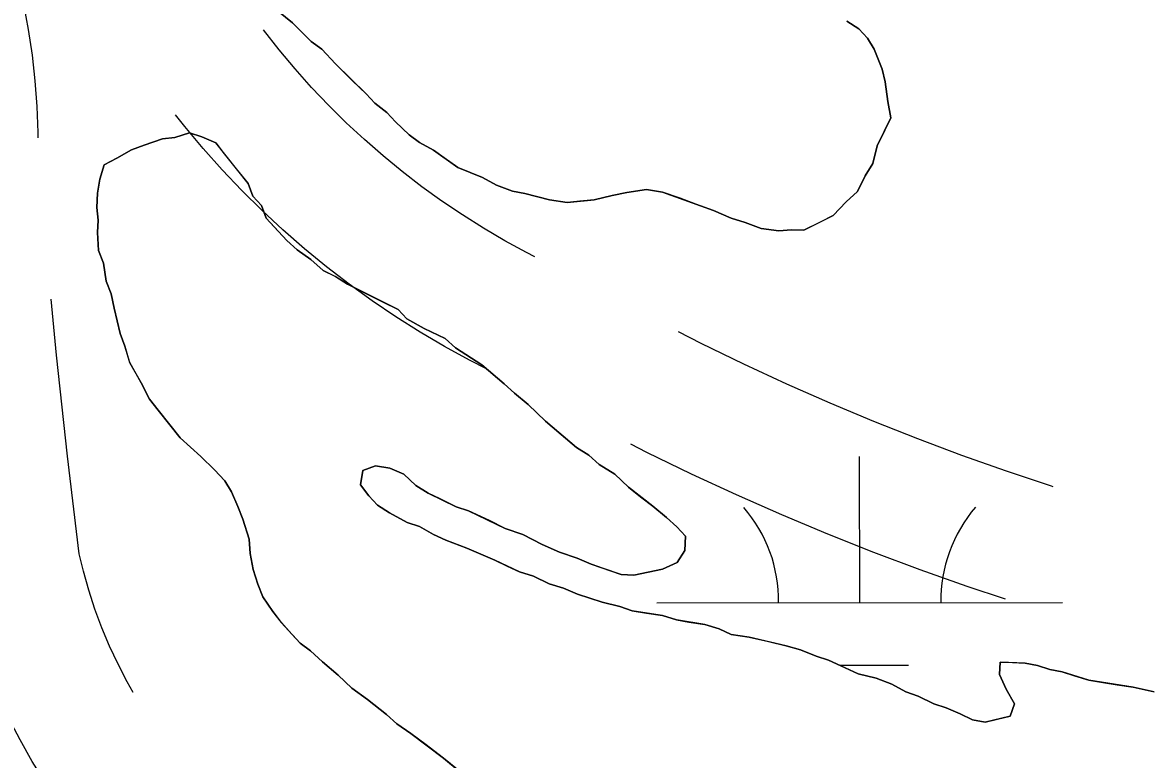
# Model space of a CAD drawing. Extents: x 3297753 to 3335611, y 652252 to 677623.
# Drawn here: x 3314807.9 to 3315086.4, y 670629.6 to 670811.4 of the extents above; entities that cross this region are included whole.
import ezdxf

# ---------------------------------------------------------------- set-up
doc = ezdxf.new("R2010")
doc.units = 0
for name, color, linetype in [('V-RIVR-EDGE', 7, 'Continuous'), ('V-ROAD-CNTR', 7, 'Continuous'), ('V-TOPO-SHOR', 7, 'Continuous'), ('V-WETL-SWMP', 7, 'Continuous')]:
    doc.layers.add(name, color=color, linetype=linetype)

msp = doc.modelspace()

# ---------------------------------------------------------------- linework, layer by layer
at = {"layer": 'V-RIVR-EDGE'}
msp.add_spline([(3319128.45, 669896.06), (3319102.43, 669879.07), (3319066.7, 669858.6), (3318998.74, 669821.54), (3318951.36, 669795.67), (3318909.43, 669773.67), (3318888.84, 669759.37), (3318855.44, 669738.9), (3318784.76, 669700.69), (3318721.46, 669664.78), (3318663.98, 669631.57), (3318611.56, 669602.22), (3318546.3, 669558.18), (3318510.56, 669535.77), (3318467.46, 669512.61), (3318428.61, 669485.17), (3318397.15, 669465.86), (3318376.19, 669455.05), (3318341.63, 669437.3), (3318289.99, 669414.16), (3318221.27, 669382.92), (3318160.71, 669354.37), (3318105.57, 669327.36), (3318072.18, 669313.09), (3318054.32, 669302.28), (3318037.62, 669291.07), (3318008.5, 669278.35), (3317934.74, 669245.57), (3317848.15, 669204.67), (3317778.28, 669175.76), (3317690.15, 669136.42), (3317626.88, 669112.54), (3317574.87, 669094.44), (3317522.09, 669077.89), (3317438.26, 669052.51), (3317361.81, 669030.2), (3317325.33, 669020.99), (3317282.65, 669010.62), (3317240.35, 669001.03), (3317194.96, 668994.94), (3317157.73, 668992.7), (3317125.14, 668988.91), (3317099.93, 668988.19), (3317080.17, 668991.73), (3317051.86, 668995.29), (3317007.27, 668998.12), (3316976.25, 668998.19), (3316933.98, 668997.13), (3316897.13, 668994.12), (3316852.89, 668984.15), (3316825.35, 668979.18), (3316789.64, 668968.41), (3316757.83, 668964.61), (3316689.18, 668960.9), (3316637.21, 668958.7), (3316609.3, 668962.26), (3316564.32, 668966.25), (3316521.67, 668969.46), (3316453.44, 668978.16), (3316408.47, 668983.7), (3316370.87, 668990.77), (3316339.49, 669003.65), (3316308.11, 669017.68), (3316175.59, 669059.12), (3316062.44, 669095.85), (3316008.96, 669111.11), (3315957.45, 669138.77), (3315917.58, 669168.73), (3315889.7, 669185.47), (3315866.09, 669203.76), (3315831.26, 669231.38), (3315800.66, 669249.29), (3315742.55, 669272.71), (3315665.47, 669308.96), (3315570.21, 669365.04), (3315493.16, 669416.03), (3315408.38, 669475.19), (3315304.61, 669540.98), (3315222.53, 669595.48), (3315155.14, 669631.71), (3315081.54, 669664.47), (3315028.85, 669686.32), (3315002.89, 669692.59), (3314990.87, 669694.17), (3314966.07, 669703.92), (3314940.51, 669718.34), (3314918.45, 669734.68), (3314896.78, 669755.67), (3314868.14, 669779.01), (3314813.17, 669818.32), (3314771.76, 669851.38), (3314741.97, 669877.83), (3314699.03, 669923.3), (3314661.54, 669973.42), (3314624.43, 670022.77), (3314598.52, 670050.36), (3314575.3, 670069.81), (3314546.64, 670087.72), (3314523.39, 670093.98), (3314495.48, 670098.32), (3314476.1, 670103.8), (3314467.97, 670107.69), (3314463.32, 670108.87), (3314460.6, 670106.16), (3314446.25, 670107.75), (3314437.35, 670115.53), (3314433.12, 670128.33), (3314431.99, 670143.07), (3314432.42, 670158.97), (3314428.94, 670163.63), (3314421.21, 670172.57), (3314382.1, 670199.43), (3314356.16, 670215), (3314336.41, 670225.14), (3314320.51, 670227.5), (3314307.71, 670227.15), (3314297.63, 670226.01), (3314289.49, 670228.74), (3314284.07, 670233.41), (3314263.58, 670256.34), (3314234.21, 670300.24), (3314210.27, 670339.85), (3314183.99, 670376.37), (3314159.64, 670409.39), (3314121.77, 670464.55), (3314083.9, 670521.65), (3314058.41, 670561.27), (3314047.57, 670571.38), (3314026.29, 670588.89), (3314010.8, 670599.78), (3314004.22, 670603.29), (3313993.75, 670604.48), (3313981.34, 670603.73), (3313978.63, 670604.9), (3313958.88, 670618.91), (3313934.12, 670640.69), (3313892.34, 670683.45), (3313876.5, 670708.7), (3313854.08, 670736.29), (3313826.22, 670759.24), (3313808.02, 670773.25), (3313806.48, 670777.9), (3313803.44, 670800.79), (3313791.12, 670838.05), (3313772.59, 670874.16), (3313744.75, 670904.87), (3313727.33, 670918.48), (3313708.73, 670925.12), (3313696.34, 670933.3), (3313689.78, 670944.95), (3313684.39, 670960.08), (3313677.07, 670978.72), (3313670.11, 670989.59), (3313656.96, 671002.42), (3313636.06, 671018.37), (3313615.56, 671042.86), (3313603.21, 671064.6), (3313592, 671080.53), (3313565.34, 671118.21), (3313548.73, 671146.95), (3313542.16, 671155.89), (3313529.39, 671167.94), (3313523.99, 671178.43), (3313524.03, 671193.94), (3313519.42, 671213.73), (3313509.42, 671244.78), (3313493.98, 671276.23), (3313469.64, 671310.8), (3313446.46, 671348.09), (3313425.21, 671380.72), (3313399.72, 671423.82), (3313367.28, 671477.81), (3313340.62, 671517.82), (3313310.86, 671556.67), (3313282.64, 671593.97), (3313261.37, 671615.74), (3313235.84, 671644.11), (3313221.55, 671667.81), (3313207.66, 671695.76), (3313192.19, 671714.41), (3313177.9, 671738.49), (3313162.86, 671770.72), (3313133.13, 671822.76), (3313095.7, 671899.25), (3313081.44, 671936.12), (3313064.47, 671974.56), (3313049.43, 672009.11), (3313032.42, 672030.87), (3313011.53, 672048.37), (3313009.99, 672053.42), (3313008.06, 672060.01), (3313006.13, 672063.51), (3312992.2, 672075.57), (3312979.83, 672090.33), (3312969.4, 672106.65), (3312960.16, 672133.82), (3312954.78, 672153.61), (3312938.56, 672181.96), (3312919.25, 672214.19), (3312906.53, 672244.47), (3312890.32, 672278.25), (3312865.61, 672319.03), (3312852.49, 672347.37), (3312845.16, 672364.45), (3312835.9, 672379.6), (3312824.29, 672390.49), (3312817.34, 672405.24), (3312803.06, 672430.1), (3312791.09, 672451.46), (3312777.55, 672467.39), (3312769.05, 672479.04), (3312760.17, 672496.52), (3312756.37, 672525.22), (3312752.93, 672545.01), (3312743.29, 672569.47), (3312730.94, 672593.93), (3312715.09, 672611.42), (3312711.23, 672618.41), (3312711.24, 672622.67), (3312712.03, 672630.04), (3312706.63, 672640.14), (3312695.41, 672653.74), (3312691.54, 672656.07), (3312691.14, 672649.87), (3312671.75, 672650.31), (3312659.34, 672651.5), (3312656.63, 672653.45), (3312655.86, 672655.78), (3312655.87, 672660.43), (3312657.43, 672663.92), (3312662.48, 672667.39), (3312665.97, 672667.77), (3312673.34, 672666.2), (3312685.35, 672662.68), (3312689.62, 672663.45), (3312690.79, 672666.55), (3312680.75, 672685.19), (3312674.19, 672698.39), (3312664.92, 672710.43), (3312661.46, 672722.85), (3312652.59, 672744.59), (3312642.56, 672764.78), (3312630.57, 672779.93), (3312620.16, 672802.45), (3312606.63, 672821.49), (3312599.68, 672834.69), (3312586.93, 672851.79), (3312575.75, 672877.02), (3312565.35, 672908.07), (3312555.31, 672925.55), (3312544.5, 672942.64), (3312535.26, 672972.13), (3312524.49, 673007.45), (3312515.25, 673033.46), (3312497.53, 673081.2), (3312492.13, 673094.79), (3312486.34, 673107.21), (3312471.64, 673121.21), (3312462.35, 673128.6), (3312455.8, 673144.9), (3312445.42, 673179.05), (3312425.74, 673220.21), (3312421.51, 673234.18), (3312420.76, 673246.2), (3312418.07, 673255.52), (3312403.05, 673297.05), (3312376.45, 673363.04), (3312353.73, 673425.15), (3312312.85, 673516.77), (3312308.21, 673522.99), (3312298.14, 673529.99), (3312295.83, 673533.88), (3312295.85, 673544.73), (3312295.12, 673561.41), (3312291.28, 673578.1), (3312279.73, 673610.7), (3312265.87, 673650.68), (3312259.71, 673670.47), (3312252.8, 673700.35), (3312246.26, 673718.98), (3312244.32, 673722.09), (3312239.68, 673724.43), (3312231.16, 673731.43), (3312227.69, 673739.58), (3312227.32, 673747.72), (3312225.82, 673765.18), (3312221.6, 673783.8), (3312215.06, 673806.7), (3312206.57, 673824.56), (3312195.79, 673854.84), (3312188.51, 673891.7), (3312185.84, 673909.15), (3312175.82, 673935.94), (3312163.09, 673960.4), (3312160, 673967.78), (3312160.04, 673981.35), (3312156.21, 674003.85), (3312152.77, 674023.64), (3312140.46, 674063.61), (3312122.78, 674126.09), (3312116.65, 674157.13), (3312105.91, 674205.24), (3312092.04, 674242.9), (3312078.92, 674267.36), (3312075.46, 674280.55), (3312073.94, 674291.42), (3312066.22, 674307.33), (3312063.91, 674314.71), (3312064.71, 674322.46), (3312065.11, 674329.05), (3312058.54, 674339.54), (3312053.53, 674350.02), (3312051.61, 674359.72), (3312049.32, 674374.47), (3312044.35, 674402.79), (3312044.36, 674407.44), (3312047.87, 674412.86), (3312049.43, 674416.35), (3312048.66, 674421.39), (3312045.18, 674426.44), (3312039.37, 674428.4), (3312032.48, 674462.93), (3312024.43, 674503.67), (3312017.91, 674530.05), (3312012.49, 674533.56), (3312009.01, 674538.61), (3312009.02, 674542.1), (3312012.13, 674544.42), (3312016.39, 674545.18), (3312017.96, 674549.83), (3312015.68, 674570.39), (3312009.91, 674590.18), (3312007.59, 674592.9), (3312003.33, 674595.24), (3311998.68, 674597.58), (3311999.85, 674600.68), (3312002.58, 674604.55), (3312002.98, 674610.75), (3311997.59, 674625.12), (3311996.83, 674634.04), (3311998.04, 674649.93), (3311996.9, 674660.41), (3311993.04, 674667.4), (3311982.99, 674679.44), (3311982.63, 674692.63), (3311982.3, 674714.74), (3311983.86, 674718.22), (3311981.19, 674735.29), (3311978.87, 674739.95), (3311972.69, 674751.6), (3311964.98, 674768.3), (3311960.36, 674783.43), (3311953.45, 674811.76), (3311951.57, 674835.81), (3311949.71, 674865.28), (3311946.65, 674884.29), (3311939.31, 674896.33), (3311937.78, 674903.71), (3311938.58, 674914.17), (3311938.22, 674925.42), (3311931.71, 674958.01), (3311920.93, 674990.23), (3311909.78, 675028.65), (3311896.69, 675065.91), (3311889.78, 675096.56), (3311885.56, 675114.41), (3311882.47, 675119.07), (3311872.01, 675124.14), (3311865.03, 675124.16), (3311859.2, 675119.13), (3311856.86, 675114.48), (3311856.85, 675109.44), (3311858.39, 675104.78), (3311869.62, 675098.94), (3311876.19, 675089.62), (3311876.19, 675087.68), (3311871.92, 675086.91), (3311863, 675086.93), (3311853.69, 675086.18), (3311849.41, 675081.54), (3311847.07, 675075.73), (3311847.06, 675072.24), (3311847.05, 675067.2), (3311849.75, 675059.43), (3311848.96, 675056.33), (3311844.3, 675053.63), (3311838.87, 675052.09), (3311833.83, 675052.1), (3311831.13, 675057.93), (3311827.66, 675068.79), (3311827.68, 675074.22), (3311826.91, 675076.16), (3311824.58, 675077.72), (3311819.54, 675077.73), (3311814.88, 675073.87), (3311809.84, 675072.72), (3311793.15, 675068.1), (3311785, 675068.12), (3311778.04, 675073.57), (3311775.72, 675079.39), (3311778.47, 675091.41), (3311781.6, 675104.2), (3311784.33, 675108.46), (3311789.38, 675112.32), (3311788.61, 675115.04), (3311783.57, 675116.99), (3311782.42, 675122.04), (3311782.43, 675125.91), (3311787.88, 675135.21), (3311787.51, 675139.09), (3311785.18, 675141.03), (3311771.6, 675136.41), (3311760.74, 675134.89), (3311735.92, 675134.17), (3311725.83, 675133.81), (3311723.51, 675134.59), (3311722.36, 675138.86), (3311722.39, 675153.6), (3311723.2, 675168.72), (3311725.94, 675175.69), (3311733.33, 675184.2), (3311735.67, 675190.79), (3311740.38, 675212.11)], degree=3, dxfattribs=at)
at = {"layer": 'V-ROAD-CNTR'}
for points in [[(3314811.81, 670782.98), (3314811.8, 670784.3), (3314811.55, 670790.67), (3314811.06, 670797.02), (3314810.35, 670803.35), (3314809.42, 670809.65), (3314808.25, 670815.92), (3314806.87, 670822.14), (3314805.26, 670828.3), (3314803.44, 670834.41), (3314801.39, 670840.46), (3314799.13, 670846.41), (3314796.67, 670852.29), (3314793.99, 670858.08), (3314791.1, 670863.76), (3314788.02, 670869.34), (3314784.74, 670874.8), (3314783.07, 670877.36)], [(3314934.2, 670753.6), (3314932.11, 670754.65), (3314926.76, 670757.58), (3314921.5, 670760.67), (3314916.34, 670763.92), (3314911.28, 670767.34), (3314906.34, 670770.9), (3314901.5, 670774.62), (3314896.79, 670778.5), (3314892.19, 670782.51), (3314887.72, 670786.67), (3314883.38, 670790.96), (3314879.18, 670795.38), (3314875.12, 670799.94), (3314871.2, 670804.62), (3314867.29, 670809.6)], [(3314922.45, 670725.91), (3314918.12, 670728.11), (3314911.96, 670731.48), (3314905.89, 670735.04), (3314899.95, 670738.8), (3314894.12, 670742.73), (3314888.41, 670746.84), (3314882.84, 670751.14), (3314877.4, 670755.6), (3314872.1, 670760.23), (3314866.95, 670765.02), (3314861.95, 670769.96), (3314857.1, 670775.07), (3314852.42, 670780.32), (3314847.9, 670785.71), (3314845.63, 670788.6)], [(3314835.17, 670646.15), (3314833.7, 670648.74), (3314831.45, 670653.11), (3314829.38, 670657.57), (3314827.48, 670662.1), (3314825.77, 670666.7), (3314824.25, 670671.37), (3314822.92, 670676.1), (3314821.9, 670680.33), (3314819, 670704.45), (3314816.3, 670729.38), (3314814.97, 670743.13)], [(3315061.92, 670696.89), (3315061.54, 670697.01), (3315050.47, 670700.7), (3315039.48, 670704.6), (3315028.56, 670708.7), (3315017.72, 670713), (3315006.96, 670717.51), (3314996.28, 670722.21), (3314985.7, 670727.11), (3314975.21, 670732.21), (3314969.61, 670735.06)], [(3315050.18, 670669.18), (3315040.72, 670672.33), (3315029.19, 670676.41), (3315017.75, 670680.71), (3315006.39, 670685.22), (3314995.11, 670689.94), (3314983.93, 670694.87), (3314972.84, 670700.01), (3314961.84, 670705.35), (3314957.87, 670707.37)], [(3314831, 670601.88), (3314828.45, 670604.59), (3314824.44, 670609.2), (3314820.61, 670613.97), (3314816.98, 670618.89), (3314813.55, 670623.95), (3314810.32, 670629.15), (3314807.3, 670634.47), (3314804.5, 670639.91), (3314801.93, 670645.45), (3314799.57, 670651.09), (3314797.44, 670656.83), (3314795.54, 670662.65), (3314793.88, 670668.53), (3314792.33, 670675.02), (3314790.39, 670691.12)]]:
    msp.add_lwpolyline(points, dxfattribs=at)
msp.add_spline([(3314774.76, 673049.23), (3314783.1, 672998.02), (3314812.94, 672967.25), (3314854.09, 672941.43), (3314883.14, 672924.37), (3314937.38, 672893.38), (3315005.05, 672868.69), (3315061.75, 672838.39), (3315080.35, 672820.79), (3315110.5, 672767.32), (3315114.33, 672716.2), (3315104.53, 672693.97), (3315078.25, 672665.29), (3315053.41, 672651.47), (3315002.67, 672631.45), (3314963.56, 672617.39), (3314930.22, 672599.22), (3314905.12, 672552.23), (3314855.69, 672446.78), (3314832.4, 672398.46), (3314776.87, 672296.67), (3314733.79, 672223.55), (3314708.38, 672173.86), (3314684.26, 672117.21), (3314659.2, 672065.72), (3314623.78, 672003.01), (3314576.02, 671951.21), (3314504.63, 671900.88), (3314426.88, 671832.06), (3314358.16, 671772.65), (3314309.8, 671711.51), (3314263.58, 671650.62), (3314243.81, 671610.31), (3314242.58, 671572.41), (3314257.97, 671535.67), (3314296.74, 671461.48), (3314347.87, 671387.97), (3314379.32, 671328.66), (3314395.94, 671267.43), (3314392.77, 671220.07), (3314385.05, 671177.17), (3314355.16, 671087.64), (3314342.94, 671008.83), (3314327.47, 670864.57), (3314312.6, 670766.63), (3314302.49, 670640.63), (3314331.43, 670571.3), (3314383.85, 670479.81), (3314473.13, 670351.54), (3314569.76, 670218.84), (3314669.7, 670118.89), (3314731.61, 670046.93), (3314780.34, 670003.52)], degree=3, dxfattribs=at)
at = {"layer": 'V-TOPO-SHOR'}
for points in [[(3315011.06, 670811.7), (3315014.06, 670809.81), (3315016.17, 670807.51), (3315017.82, 670804.8), (3315019.81, 670799.87), (3315020.56, 670796.75), (3315021.23, 670791.88), (3315021.95, 670787.88), (3315020.5, 670784.86), (3315018.57, 670780.97), (3315017.51, 670776.61), (3315015.62, 670773.61), (3315013.69, 670769.72), (3315010.94, 670767.2), (3315007.71, 670763.81), (3315004.56, 670762.18), (3315000.5, 670760.15), (3314997.43, 670760.28), (3314994.33, 670759.97), (3314989.95, 670760.6), (3314986.04, 670762.08), (3314982.56, 670763.11), (3314978.24, 670765.06), (3314973.9, 670766.56), (3314969.99, 670768.05), (3314965.65, 670769.56), (3314961.71, 670770.17), (3314956.84, 670769.49), (3314953.28, 670768.76), (3314948.83, 670767.62), (3314945.29, 670767.34), (3314942.19, 670767.03), (3314937.81, 670767.65), (3314931.71, 670769.23), (3314928.65, 670769.8), (3314924.75, 670771.29), (3314921.3, 670773.2), (3314915.24, 670775.66), (3314911.81, 670778.01), (3314909.25, 670779.88), (3314905.8, 670781.79), (3314903.24, 670783.66), (3314899.85, 670786.89), (3314897.75, 670789.18), (3314894.76, 670791.51), (3314892.65, 670793.8), (3314889.26, 670797.03), (3314885.03, 670801.17), (3314881.66, 670804.84), (3314879.1, 670806.71), (3314874.45, 670811.32), (3314871.04, 670814.1)], [(3314915.11, 670627.17), (3314911.71, 670629.96), (3314907.44, 670633.22), (3314903.59, 670636.03), (3314900.17, 670638.38), (3314897.62, 670640.69), (3314892.93, 670644.41), (3314889.09, 670647.22), (3314885.7, 670650.45), (3314881.87, 670653.7), (3314878.9, 670656.46), (3314876.34, 670658.34), (3314874.23, 670660.63), (3314871.71, 670663.38), (3314869.62, 670666.11), (3314867.12, 670669.74), (3314865.94, 670672.88), (3314864.77, 670676.45), (3314864.06, 670680.45), (3314863.77, 670683.98), (3314862.21, 670688.9), (3314861.02, 670692.03), (3314859.41, 670695.63), (3314857.76, 670698.34), (3314855.24, 670701.09), (3314851.85, 670704.32), (3314849.3, 670706.63), (3314846.76, 670708.94), (3314844.25, 670712.13), (3314841.32, 670715.78), (3314839.23, 670718.51), (3314837.2, 670722.56), (3314834.33, 670727.53), (3314833.17, 670731.55), (3314831.98, 670734.68), (3314831.23, 670737.8), (3314830.48, 670740.92), (3314829.75, 670744.47), (3314828.57, 670747.6), (3314827.87, 670752.04), (3314826.68, 670755.18), (3314826.43, 670759.59), (3314826.56, 670762.67), (3314826.25, 670765.77), (3314826.4, 670769.29), (3314826.99, 670772.79), (3314828.02, 670776.27), (3314831.17, 670777.9), (3314834.78, 670779.95), (3314837.92, 670781.14), (3314842.39, 670782.71), (3314845.49, 670783.02), (3314849.06, 670784.19), (3314852.1, 670783.18), (3314855.57, 670781.71), (3314857.65, 670778.98), (3314860.58, 670775.33), (3314863.52, 670771.68), (3314864.7, 670768.55), (3314866.81, 670766.25), (3314868, 670763.12), (3314870.95, 670759.91), (3314873.05, 670757.62), (3314875.6, 670755.31), (3314879.02, 670752.96), (3314881.99, 670750.19), (3314885.02, 670748.74), (3314888.02, 670746.85), (3314891.9, 670744.92), (3314896.65, 670742.52), (3314900.53, 670740.59), (3314902.64, 670738.3), (3314906.94, 670735.91), (3314912.13, 670733.49), (3314914.67, 670731.18), (3314921.1, 670726.94), (3314926.64, 670722.3), (3314929.18, 670719.99), (3314932.59, 670717.2), (3314936.82, 670713.06), (3314940.65, 670709.81), (3314944.48, 670706.56), (3314947.48, 670704.67)], [(3314947.48, 670704.67), (3314950.03, 670702.36), (3314953.89, 670699.99), (3314957.28, 670696.77), (3314960.27, 670694.44), (3314963.25, 670692.11), (3314966.66, 670689.32), (3314969.2, 670687.01), (3314971.31, 670684.71), (3314971.16, 670681.2), (3314969.27, 670678.19), (3314965.68, 670676.58), (3314962.12, 670675.85), (3314958.57, 670675.12), (3314955.49, 670675.25), (3314951.15, 670676.76), (3314948.1, 670677.77), (3314944.64, 670679.24), (3314940.3, 670680.74), (3314935.98, 670682.69), (3314931.23, 670685.09), (3314926.89, 670686.6), (3314923, 670688.53), (3314917.82, 670690.95), (3314914.77, 670691.96), (3314910.89, 670693.89), (3314907.87, 670695.33), (3314904.86, 670697.22), (3314901.9, 670699.99), (3314898.43, 670701.46), (3314894.93, 670702.05), (3314891.8, 670700.86), (3314891.21, 670697.36), (3314893.3, 670694.63), (3314895.4, 670692.34), (3314898.41, 670690.45), (3314902.71, 670688.06), (3314905.75, 670687.05), (3314909.2, 670685.14), (3314912.22, 670683.69), (3314917.42, 670681.71), (3314920.89, 670680.24), (3314924.35, 670678.78), (3314927.37, 670677.33), (3314930.4, 670675.88), (3314933.88, 670674.84), (3314937.76, 670672.92), (3314941.24, 670671.89), (3314944.71, 670670.42), (3314947.75, 670669.41), (3314950.79, 670668.4), (3314955.15, 670667.33), (3314958.19, 670666.32), (3314961.69, 670665.73), (3314965.63, 670665.13), (3314969.12, 670664.1), (3314972.18, 670663.53), (3314976.12, 670662.92), (3314979.6, 670661.89), (3314982.62, 670660.44), (3314987, 670659.82), (3314991.8, 670658.73), (3314996.16, 670657.66), (3314999.64, 670656.64), (3315003.55, 670655.15), (3315006.59, 670654.14), (3315009.61, 670652.69), (3315013.93, 670650.74), (3315018.3, 670649.68), (3315022.2, 670648.19), (3315025.64, 670646.28), (3315028.68, 670645.27), (3315032.57, 670643.34), (3315035.61, 670642.33), (3315039.07, 670640.86), (3315042.1, 670639.41), (3315045.16, 670638.84), (3315048.27, 670639.59), (3315051.39, 670640.34), (3315052.4, 670643.39), (3315050.35, 670647), (3315048.74, 670650.59), (3315048.87, 670653.67), (3315051.95, 670653.54), (3315055.03, 670653.41), (3315058.09, 670652.84), (3315061.13, 670651.83), (3315064.19, 670651.26), (3315067.23, 670650.25), (3315070.71, 670649.22), (3315074.21, 670648.63), (3315077.71, 670648.04), (3315081.65, 670647.43), (3315086.89, 670646.33)]]:
    msp.add_lwpolyline(points, dxfattribs=at)
at = {"layer": 'V-WETL-SWMP'}
for p, q in [((3315014.28, 670668.32), (3315014.24, 670704.32)), ((3314964.28, 670668.27), (3315064.28, 670668.37)), ((3315009.3, 670652.88), (3315026.29, 670652.9))]:
    msp.add_line(p, q, dxfattribs=at)
for points in [[(3314871.04, 670814.1), (3314874.45, 670811.32), (3314879.1, 670806.71), (3314881.66, 670804.84), (3314885.03, 670801.17), (3314892.65, 670793.8), (3314894.76, 670791.51), (3314897.74, 670789.18), (3314899.85, 670786.89), (3314903.24, 670783.66), (3314905.8, 670781.79), (3314909.25, 670779.88), (3314915.24, 670775.66), (3314921.3, 670773.2), (3314924.75, 670771.29), (3314928.65, 670769.8), (3314931.71, 670769.23), (3314937.81, 670767.65), (3314942.19, 670767.03), (3314948.83, 670767.63), (3314953.28, 670768.76), (3314956.84, 670769.49), (3314961.71, 670770.17), (3314965.65, 670769.56), (3314978.24, 670765.06), (3314982.56, 670763.11), (3314986.04, 670762.08), (3314989.95, 670760.6), (3314994.33, 670759.97), (3314997.43, 670760.28), (3315000.5, 670760.15), (3315007.71, 670763.81), (3315010.94, 670767.2), (3315013.69, 670769.72), (3315015.62, 670773.61), (3315017.5, 670776.61), (3315018.57, 670780.97), (3315021.95, 670787.88), (3315021.24, 670791.88), (3315020.56, 670796.75), (3315019.81, 670799.87), (3315017.82, 670804.8), (3315016.17, 670807.52), (3315014.06, 670809.81), (3315011.06, 670811.7)], [(3314863.51, 670771.68), (3314855.57, 670781.71), (3314852.1, 670783.18), (3314849.06, 670784.19), (3314845.49, 670783.02), (3314842.39, 670782.71), (3314837.92, 670781.14), (3314834.78, 670779.95), (3314831.17, 670777.9), (3314828.02, 670776.27), (3314826.99, 670772.79), (3314826.4, 670769.29), (3314826.25, 670765.77), (3314826.56, 670762.67), (3314826.43, 670759.59), (3314826.68, 670755.18), (3314827.87, 670752.04), (3314828.56, 670747.6), (3314829.75, 670744.47), (3314830.48, 670740.92), (3314831.98, 670734.68), (3314833.17, 670731.55), (3314834.32, 670727.53), (3314837.2, 670722.56), (3314839.23, 670718.51), (3314841.32, 670715.78), (3314846.75, 670708.94), (3314851.85, 670704.32), (3314855.24, 670701.09), (3314857.76, 670698.34), (3314859.41, 670695.62), (3314861.02, 670692.03), (3314862.21, 670688.9), (3314863.76, 670683.98), (3314864.06, 670680.45), (3314864.77, 670676.45), (3314865.94, 670672.88), (3314867.13, 670669.74), (3314869.62, 670666.11), (3314871.7, 670663.38), (3314876.34, 670658.33), (3314878.9, 670656.46), (3314881.87, 670653.7), (3314885.7, 670650.45), (3314889.08, 670647.22), (3314892.93, 670644.41)], [(3315086.89, 670646.33), (3315081.65, 670647.43), (3315070.71, 670649.22), (3315064.19, 670651.26), (3315061.13, 670651.83), (3315058.09, 670652.84), (3315055.03, 670653.41), (3315048.87, 670653.67), (3315048.74, 670650.59), (3315050.35, 670647), (3315052.4, 670643.39), (3315051.39, 670640.34), (3315045.16, 670638.84), (3315042.1, 670639.42), (3315039.07, 670640.86), (3315035.61, 670642.33), (3315032.57, 670643.34), (3315028.68, 670645.27), (3315025.64, 670646.28), (3315022.2, 670648.19), (3315018.3, 670649.68), (3315013.93, 670650.74), (3315006.59, 670654.14), (3315003.55, 670655.15), (3314999.64, 670656.64), (3314996.16, 670657.67), (3314987, 670659.82), (3314982.62, 670660.44), (3314979.6, 670661.89), (3314976.12, 670662.92), (3314969.12, 670664.1), (3314965.63, 670665.13), (3314958.19, 670666.32), (3314955.15, 670667.33), (3314950.79, 670668.4), (3314944.71, 670670.42), (3314941.24, 670671.89), (3314937.76, 670672.92), (3314933.88, 670674.84), (3314930.4, 670675.87), (3314924.35, 670678.77), (3314917.43, 670681.71), (3314912.22, 670683.69), (3314909.2, 670685.14), (3314905.75, 670687.05), (3314902.71, 670688.06), (3314898.41, 670690.45), (3314895.4, 670692.34), (3314893.3, 670694.63), (3314891.21, 670697.36), (3314891.8, 670700.86), (3314894.93, 670702.05), (3314898.43, 670701.46), (3314901.9, 670699.99), (3314904.86, 670697.22), (3314907.87, 670695.33), (3314914.77, 670691.96), (3314917.82, 670690.95), (3314926.89, 670686.6), (3314931.23, 670685.09), (3314935.97, 670682.69), (3314940.3, 670680.74), (3314944.64, 670679.24), (3314948.1, 670677.77), (3314955.49, 670675.25), (3314958.57, 670675.12), (3314965.68, 670676.58), (3314969.27, 670678.19), (3314971.16, 670681.2), (3314971.31, 670684.71), (3314969.2, 670687.01), (3314966.66, 670689.32), (3314963.25, 670692.11), (3314957.28, 670696.77), (3314953.89, 670699.99), (3314950.03, 670702.36), (3314947.48, 670704.67), (3314944.48, 670706.56), (3314936.82, 670713.06), (3314932.59, 670717.2), (3314929.18, 670719.99), (3314926.64, 670722.3), (3314921.1, 670726.94), (3314914.67, 670731.18), (3314912.13, 670733.49), (3314906.94, 670735.91), (3314902.64, 670738.3), (3314900.53, 670740.59), (3314888.02, 670746.85), (3314885.01, 670748.74), (3314881.99, 670750.19), (3314879.02, 670752.96), (3314875.6, 670755.31), (3314873.05, 670757.62), (3314868, 670763.12), (3314866.81, 670766.25), (3314864.7, 670768.55), (3314863.51, 670771.68)], [(3314892.93, 670644.41), (3314897.62, 670640.69), (3314900.17, 670638.38), (3314903.59, 670636.03), (3314911.71, 670629.96), (3314918.94, 670623.92)]]:
    msp.add_lwpolyline(points, dxfattribs=at)
for centre, start, end in [((3314959.03, 670668.74), 359.2865, 40.8301), ((3315069.52, 670668.85), 139.2865, 180.8301)]:
    msp.add_arc(centre, 35.25, start, end, dxfattribs=at)

doc.saveas('drawing.dxf')
